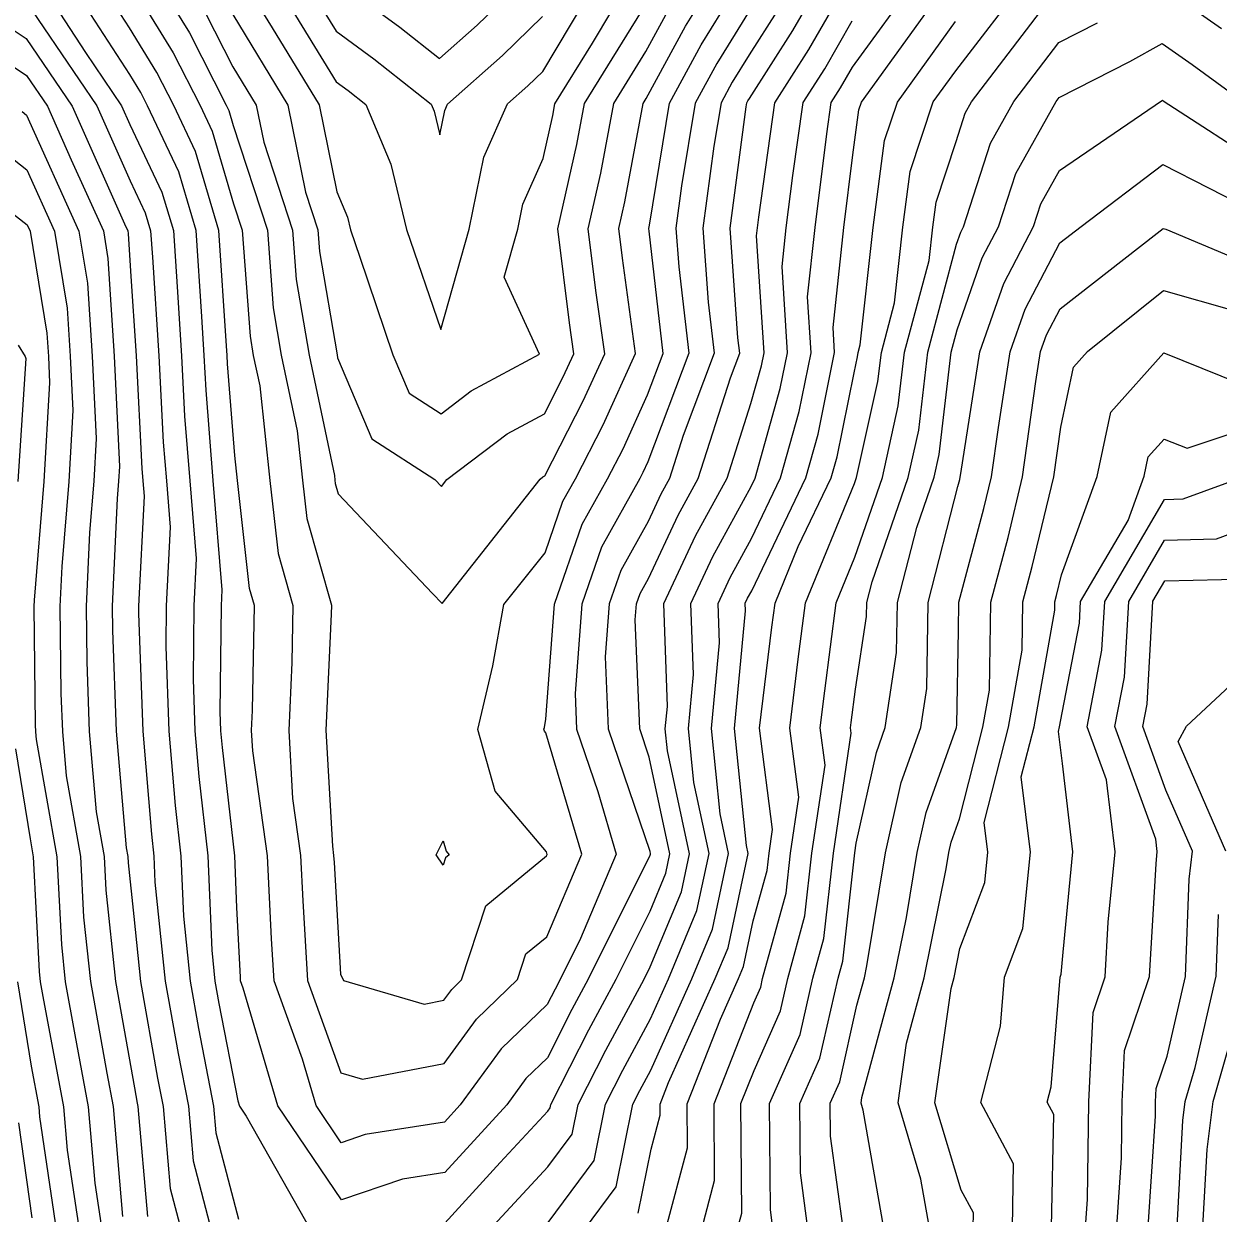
# Model space of a CAD drawing. Extents: x 42655 to 43811, y -141820 to -141156.
# Drawn here: x 43493.8 to 43552.6, y -141244.4 to -141185.8 of the extents above; entities that cross this region are included whole.
import ezdxf

# ---------------------------------------------------------------- set-up
doc = ezdxf.new("R2010")
doc.units = 0
doc.layers.add('ZE_HICN', color=7, linetype='Continuous')
doc.layers.add('ZE_LWCN', color=7, linetype='Continuous')

msp = doc.modelspace()

# ---------------------------------------------------------------- linework, layer by layer
at = {"layer": 'ZE_HICN'}
for points in [[(43492.395, -141183.744), (43493.908, -141184.752), (43497.397, -141189.883), (43499.037, -141193.567), (43499.781, -141195.143), (43500.044, -141196.033), (43500.131, -141197.336), (43500.454, -141202.194), (43500.667, -141206.455), (43500.819, -141208.355), (43501.006, -141210.64), (43500.81, -141214.518), (43500.789, -141216.507), (43500.939, -141220.68), (43501.247, -141224.342), (43501.533, -141226.84), (43501.656, -141229.802), (43501.988, -141233), (43502.401, -141235.326), (43503.147, -141239.157), (43503.262, -141240.471), (43504.368, -141244.733)], [(43500.371, -141183.706), (43501.953, -141186.288), (43503.771, -141189.853), (43503.894, -141190.113), (43504.113, -141190.853), (43505.8, -141196.006), (43506.08, -141199.835), (43506.476, -141202.165), (43507.259, -141205.886), (43507.523, -141208.323), (43507.733, -141210.21), (43508.952, -141214.479), (43508.944, -141214.928), (43508.683, -141220.643), (43508.998, -141226.356), (43509.061, -141226.804), (43509.079, -141227.16), (43509.399, -141232.657), (43509.554, -141232.964), (43513.519, -141234.126), (43514.493, -141233.937), (43514.878, -141233.409), (43515.368, -141232.937), (43516.553, -141229.291), (43519.547, -141226.834), (43519.581, -141226.754), (43519.546, -141226.637), (43517.025, -141223.641), (43516.158, -141220.608), (43516.908, -141217.462), (43517.453, -141214.439), (43519.477, -141211.903), (43520.361, -141209.349), (43520.97, -141208.259), (43522.337, -141205.592), (43523.939, -141202.083), (43523.289, -141197.384), (43523.108, -141195.924), (43523.402, -141194.613), (43524.315, -141189.756), (43524.459, -141189.523), (43526.397, -141185.952), (43527.867, -141183.576)], [(43507.633, -141183.672), (43509.179, -141186.195), (43511.048, -141187.562), (43513.865, -141189.805), (43514.006, -141190.142), (43514.291, -141191.315), (43514.534, -141190.103), (43514.668, -141189.801), (43517.387, -141187.398), (43519.351, -141185.481)], [(43516.745, -141245.256), (43519.62, -141242.147), (43520.82, -141240.536), (43521.113, -141239.072), (43522.473, -141236.392), (43524.361, -141232.894), (43524.661, -141232.29), (43526.192, -141228.598), (43526.591, -141226.721), (43525.512, -141221.655), (43525.402, -141220.564), (43525.504, -141219.468), (43525.326, -141214.401), (43526.897, -141211.061), (43528.445, -141208.224), (43529.618, -141204.547), (43530.137, -141202.693), (43530.267, -141202.053), (43529.903, -141196.284), (43529.945, -141195.892), (43530.012, -141195.361), (43530.799, -141189.725), (43532.473, -141187.112), (43534.527, -141183.544)], [(43527.196, -141245.206), (43527.828, -141242.815), (43527.802, -141239.04), (43529.758, -141234.068), (43530.102, -141233.289), (43530.198, -141232.866), (43531.351, -141228.659), (43531.57, -141226.697), (43531.981, -141223.944), (43531.534, -141220.535), (43531.956, -141217.13), (43532.314, -141214.368), (43534.725, -141208.484), (43534.825, -141208.194), (43535.878, -141203.452), (43536.046, -141202.025), (43536.697, -141199.582), (43537.113, -141195.858), (43537.473, -141193.11), (43538.607, -141189.688), (43539.716, -141188.154), (43543.28, -141183.503)], [(43536.176, -141245.163), (43535.153, -141239.348), (43535.051, -141239.006), (43535.089, -141238.738), (43536.683, -141232.836), (43537.281, -141229.859), (43537.814, -141226.668), (43538.254, -141224.685), (43539.747, -141220.496), (43539.766, -141220.371), (43539.847, -141215.702), (43539.872, -141214.333), (43541.099, -141209.715), (43541.471, -141208.162), (43541.812, -141205.723), (43542.393, -141201.995), (43543.129, -141199.895), (43544.844, -141196.632), (43545.892, -141195.816), (43549.914, -141192.763), (43554.423, -141195.06)], [(43491.026, -141193.453), (43493.96, -141195.738), (43494.105, -141196.061), (43494.932, -141201.073), (43495.006, -141202.22), (43495.069, -141203.518), (43494.781, -141208.383), (43494.308, -141214.233), (43494.293, -141214.548), (43494.357, -141220.371), (43494.369, -141220.711), (43494.403, -141221.102), (43495.423, -141226.868), (43495.647, -141231.189), (43495.84, -141233.029), (43496.309, -141235.644), (43496.972, -141239.187), (43497.296, -141242.955), (43497.65, -141245.346)], [(43546.107, -141245.116), (43546.197, -141243.749), (43546.276, -141238.953), (43546.478, -141234.55), (43547.069, -141232.786), (43547.228, -141230.091), (43547.562, -141226.621), (43547.14, -141223.089), (43546.188, -141220.465), (43546.915, -141216.692), (43547.051, -141214.298), (43549.992, -141209.266), (43550.922, -141209.243), (43554.015, -141208.103)]]:
    msp.add_lwpolyline(points, dxfattribs=at)
at = {"layer": 'ZE_LWCN'}
for points in [[(43489.703, -141183.757), (43493.916, -141186.564), (43496.177, -141189.889), (43498.76, -141195.692), (43498.917, -141196.039), (43498.939, -141196.173), (43499.059, -141198.032), (43499.335, -141202.199), (43499.613, -141207.744), (43499.663, -141208.36), (43499.723, -141209.101), (43499.45, -141214.524), (43499.446, -141214.896), (43499.654, -141220.686), (43500.081, -141225.767), (43500.205, -141226.846), (43500.258, -141228.125), (43500.765, -141233.006), (43501.396, -141236.556), (43501.903, -141239.163), (43502.138, -141241.846), (43503.039, -141245.32)], [(43494.552, -141183.734), (43496.827, -141187.245), (43498.617, -141189.877), (43499.024, -141190.791), (43500.604, -141194.137), (43501.163, -141196.028), (43501.346, -141198.794), (43501.572, -141202.189), (43501.721, -141205.167), (43501.975, -141208.349), (43502.288, -141212.178), (43502.17, -141214.511), (43502.132, -141218.118), (43502.224, -141220.674), (43502.412, -141222.916), (43502.862, -141226.833), (43503.054, -141231.48), (43503.211, -141232.994), (43503.407, -141234.096), (43504.34, -141238.889), (43504.417, -141239.151), (43504.751, -141239.643), (43507.958, -141245.297)], [(43530.905, -141185.232), (43529.536, -141187.369), (43528.702, -141188.717), (43528.148, -141189.737), (43527.798, -141191.871), (43527.259, -141195.904), (43527.521, -141199.555), (43527.809, -141202.064), (43526.288, -141206.114), (43525.61, -141208.237), (43525.188, -141209.011), (43524.557, -141210.353), (43523.209, -141212.765), (43522.638, -141214.414), (43522.44, -141217.018), (43522.583, -141220.577), (43524.634, -141226.591), (43524.664, -141226.73), (43524.658, -141226.758), (43524.635, -141226.812), (43521.603, -141232.907), (43520.803, -141234.389), (43519.594, -141236.772), (43518.533, -141237.793), (43517.588, -141239.089), (43514.533, -141242.433), (43512.456, -141242.758), (43509.451, -141243.771), (43506.308, -141239.142), (43504.605, -141233.34), (43504.477, -141232.988), (43504.466, -141232.801), (43504.295, -141229.364), (43504.19, -141226.827), (43503.578, -141221.491), (43503.509, -141220.668), (43503.475, -141219.73), (43503.531, -141214.505), (43503.571, -141213.717), (43503.132, -141208.344), (43502.775, -141203.878), (43502.69, -141202.183), (43502.562, -141200.252), (43502.281, -141196.023), (43501.426, -141193.131), (43499.887, -141189.871), (43499.555, -141189.221), (43499.013, -141188.335), (43496.026, -141183.727)], [(43529.526, -141185.222), (43527.934, -141187.795), (43526.876, -141189.743), (43526.207, -141193.816), (43525.927, -141195.911), (43526.063, -141197.806), (43526.553, -141202.07), (43524.543, -141207.419), (43524.302, -141207.948), (43524.15, -141208.244), (43522.26, -141211.626), (43521.292, -141214.421), (43520.957, -141218.832), (43521.027, -141220.585), (43522.076, -141223.661), (43522.984, -141226.738), (43521.227, -141230.898), (43520.224, -141232.914), (43519.968, -141233.387), (43519.582, -141234.149), (43517.315, -141236.332), (43515.297, -141239.1), (43514.521, -141239.948), (43510.622, -141240.558), (43509.438, -141240.957), (43508.2, -141239.133), (43507.529, -141236.848), (43506.123, -141232.981), (43506.004, -141230.921), (43505.8, -141226.819), (43505.077, -141221.652), (43505.022, -141220.66), (43505.068, -141219.668), (43505.155, -141214.497), (43504.915, -141213.657), (43504.323, -141208.338), (43504.19, -141207.106), (43503.829, -141202.589), (43503.808, -141202.178), (43503.777, -141201.71), (43503.399, -141196.017), (43502.249, -141192.125), (43501.182, -141189.865), (43500.355, -141188.243), (43499.002, -141186.035), (43497.501, -141183.72)], [(43498.991, -141183.736), (43501.154, -141187.266), (43502.477, -141189.859), (43503.071, -141191.119), (43504.131, -141194.704), (43504.559, -141196.012), (43504.941, -141201.229), (43505.101, -141202.172), (43505.418, -141203.678), (43505.923, -141208.331), (43506.324, -141211.934), (43507.053, -141214.488), (43507.006, -141217.298), (43506.853, -141220.652), (43507.038, -141224.004), (43507.43, -141226.812), (43507.541, -141229.04), (43507.77, -141232.973), (43509.422, -141237.518), (43510.49, -141237.831), (43514.508, -141237.049), (43516.096, -141234.87), (43518.118, -141232.924), (43518.529, -141231.661), (43519.566, -141230.81), (43521.283, -141226.746), (43519.519, -141220.768), (43519.445, -141220.68), (43519.42, -141220.592), (43519.442, -141220.501), (43519.515, -141220.092), (43519.946, -141214.427), (43521.311, -141210.487), (43522.56, -141208.252), (43523.32, -141206.77), (43524.528, -141204.123), (43525.297, -141202.076), (43524.605, -141196.057), (43524.595, -141195.917), (43524.616, -141195.762), (43525.604, -141189.749), (43527.166, -141186.874), (43529.21, -141183.57)], [(43504.595, -141183.686), (43506.034, -141186.034), (43508.345, -141189.831), (43509.216, -141194.118), (43509.737, -141195.363), (43509.889, -141195.987), (43510.352, -141197.341), (43511.979, -141202.139), (43512.779, -141204.04), (43514.356, -141205.054), (43515.842, -141203.927), (43519.201, -141202.105), (43517.458, -141198.318), (43518.135, -141195.947), (43518.381, -141194.718), (43519.384, -141192.467), (43519.856, -141190.36), (43519.966, -141189.776), (43521.812, -141186.795), (43523.715, -141183.596)], [(43506.114, -141183.679), (43509.19, -141188.7), (43509.771, -141189.124), (43510.645, -141189.82), (43511.872, -141192.753), (43512.654, -141195.973), (43514.336, -141200.896), (43515.746, -141195.959), (43516.458, -141192.411), (43517.626, -141189.787), (43518.635, -141188.896), (43519.364, -141188.184), (43522.09, -141183.603)], [(43509.167, -141183.69), (43512.326, -141186), (43514.273, -141187.55), (43516.139, -141185.901), (43518.476, -141183.621)], [(43514.545, -141244.918), (43517.27, -141241.935), (43519.607, -141239.408), (43519.735, -141239.235), (43519.767, -141239.079), (43521.638, -141235.39), (43522.982, -141232.901), (43524.648, -141229.551), (43525.425, -141227.678), (43525.627, -141226.725), (43524.612, -141221.958), (43524.139, -141220.57), (43523.924, -141215.203), (43523.984, -141214.408), (43524.159, -141213.904), (43524.571, -141213.167), (43526.042, -141210.036), (43527.027, -141208.231), (43528.608, -141203.276), (43529.066, -141202.058), (43528.979, -141201.304), (43528.591, -141195.898), (43529.388, -141189.925), (43529.42, -141189.731), (43529.471, -141189.639), (43529.547, -141189.516), (43531.689, -141186.172), (43533.198, -141183.551)], [(43521.427, -141245.233), (43522.988, -141243.137), (43523.805, -141239.059), (43524.142, -141238.394), (43524.685, -141237.388), (43526.713, -141232.883), (43527.727, -141230.439), (43528.518, -141226.712), (43528.103, -141224.763), (43527.679, -141220.553), (43528.072, -141216.328), (43528.004, -141214.389), (43528.605, -141213.11), (43529.649, -141211.197), (43531.082, -141208.212), (43532.001, -141204.929), (43532.585, -141202.042), (43532.411, -141199.293), (43532.78, -141195.878), (43533.362, -141191.264), (43533.579, -141189.712), (43534.04, -141188.992), (43534.627, -141187.972), (43537.864, -141183.529)], [(43528.962, -141245.198), (43529.167, -141244.422), (43529.13, -141239.034), (43529.773, -141237.399), (43531.075, -141234.456), (43531.436, -141232.861), (43532.281, -141229.775), (43532.626, -141226.692), (43533.272, -141222.366), (43533.031, -141220.528), (43533.258, -141218.692), (43533.819, -141214.361), (43534.742, -141212.109), (43536.097, -141208.188), (43536.881, -141204.656), (43537.192, -141202.02), (43538.395, -141197.506), (43538.58, -141195.851), (43538.739, -141194.63), (43539.733, -141191.631), (43540.183, -141190.234), (43540.495, -141189.679), (43544.785, -141184.039)], [(43549.873, -141184.004), (43552.813, -141186.071)], [(43502.752, -141185.311), (43504.099, -141187.951), (43505.252, -141189.846), (43505.623, -141191.668), (43507.041, -141196), (43507.22, -141198.442), (43507.852, -141202.159), (43509.099, -141208.094), (43509.123, -141208.316), (43509.142, -141208.487), (43509.287, -141208.992), (43513.935, -141213.895), (43514.4, -141214.396), (43519.23, -141208.268), (43519.371, -141208.161), (43519.459, -141208.113), (43521.355, -141204.413), (43522.416, -141202.09), (43521.986, -141198.979), (43521.607, -141195.931), (43522.22, -141193.195), (43522.865, -141189.762), (43524.448, -141187.206), (43525.629, -141185.03)], [(43504.087, -141185.383), (43506.799, -141189.839), (43507.669, -141194.124), (43508.282, -141195.994), (43508.359, -141197.049), (43509.227, -141202.152), (43509.255, -141202.286), (43510.939, -141206.29), (43514.053, -141208.292), (43514.373, -141208.636), (43514.646, -141208.289), (43517.607, -141206.044), (43519.444, -141205.047), (43520.373, -141203.235), (43520.892, -141202.097), (43520.682, -141200.573), (43520.106, -141195.938), (43521.038, -141191.778), (43521.416, -141189.769), (43524.437, -141184.89)], [(43524.072, -141244.437), (43524.704, -141241.284), (43525.149, -141239.602), (43525.145, -141239.053), (43525.562, -141237.993), (43527.864, -141232.877), (43528.494, -141231.359), (43529.482, -141226.707), (43529.399, -141226.317), (43528.817, -141220.548), (43529.356, -141214.758), (43529.343, -141214.382), (43529.459, -141214.135), (43529.661, -141213.765), (43532.329, -141208.206), (43532.934, -141206.047), (43533.744, -141202.036), (43533.665, -141200.798), (43534.197, -141195.871), (43534.648, -141192.301), (43534.94, -141190.071), (43535.061, -141189.705), (43538.315, -141185.207)], [(43519.633, -141244.886), (43521.904, -141241.836), (43522.459, -141239.066), (43523.308, -141237.393), (43524.673, -141234.863), (43525.562, -141232.888), (43526.959, -141229.519), (43527.555, -141226.716), (43526.808, -141223.209), (43526.541, -141220.558), (43526.788, -141217.898), (43526.665, -141214.395), (43527.751, -141212.085), (43529.637, -141208.629), (43529.835, -141208.217), (43531.069, -141203.811), (43531.426, -141202.047), (43531.157, -141197.789), (43531.363, -141195.885), (43531.687, -141193.312), (43532.189, -141189.718), (43533.256, -141188.052), (43534.616, -141185.69)], [(43525.429, -141245.214), (43526.488, -141241.208), (43526.473, -141239.047), (43528.117, -141234.868), (43529.015, -141232.872), (43529.261, -141232.28), (43529.739, -141230.031), (43530.421, -141227.543), (43530.515, -141226.702), (43530.691, -141225.522), (43530.038, -141220.542), (43530.654, -141215.568), (43530.808, -141214.375), (43531.953, -141211.582), (43533.576, -141208.2), (43533.866, -141207.166), (43534.699, -141203.04), (43534.875, -141202.248), (43534.9, -141202.031), (43534.999, -141201.658), (43535.647, -141195.865), (43536.206, -141191.591), (43536.834, -141189.696), (43539.705, -141185.728)], [(43530.707, -141245.189), (43530.58, -141244.253), (43530.542, -141239.027), (43532.048, -141235.623), (43532.674, -141232.855), (43533.212, -141230.891), (43533.681, -141226.687), (43534.562, -141220.788), (43534.527, -141220.521), (43534.56, -141220.254), (43534.773, -141218.615), (43535.316, -141215.033), (43535.328, -141214.354), (43535.588, -141213.335), (43537.369, -141208.182), (43537.885, -141205.859), (43538.338, -141202.014), (43539.757, -141196.689), (43539.964, -141196.098), (43540.098, -141195.843), (43541.425, -141191.724), (43542.58, -141189.669), (43544.798, -141186.754), (43546.695, -141185.791)], [(43491.085, -141186.485), (43493.925, -141188.377), (43494.957, -141189.895), (43496.136, -141192.544), (43497.714, -141196.044), (43497.937, -141197.398), (43498.246, -141202.204), (43498.511, -141207.647), (43498.468, -141208.366), (43498.398, -141209.23), (43498.147, -141214.53), (43498.16, -141215.719), (43498.344, -141220.692), (43498.84, -141226.425), (43498.916, -141226.852), (43498.932, -141227.172), (43499.209, -141229.809), (43499.542, -141233.012), (43500.39, -141237.786), (43500.659, -141239.169), (43501.014, -141243.221), (43501.56, -141245.327)], [(43532.432, -141245.181), (43532.059, -141242.444), (43532.034, -141239.02), (43533.021, -141236.79), (43533.912, -141232.849), (43534.142, -141232.007), (43534.737, -141226.682), (43534.808, -141226.203), (43535.8, -141221.741), (43536.238, -141220.512), (43536.799, -141216.812), (43536.842, -141214.347), (43537.788, -141210.645), (43538.641, -141208.176), (43538.888, -141207.063), (43539.484, -141202.009), (43539.777, -141200.91), (43541.019, -141197.364), (43541.822, -141195.835), (43542.667, -141193.214), (43544.665, -141189.659), (43544.81, -141189.468), (43548.289, -141187.703), (43549.886, -141186.805), (43551.363, -141187.844), (43553.792, -141189.616)], [(43534.157, -141245.173), (43533.538, -141240.635), (43533.526, -141239.013), (43533.994, -141237.957), (43534.846, -141234.184), (43535.209, -141232.843), (43535.328, -141232.247), (43536.258, -141226.675), (43537.027, -141223.213), (43537.992, -141220.504), (43538.282, -141218.591), (43538.356, -141214.34), (43539.813, -141208.635), (43539.907, -141208.285), (43539.934, -141208.17), (43539.959, -141207.989), (43540.893, -141202.002), (43542.074, -141198.629), (43543.547, -141195.827), (43543.909, -141194.703), (43544.828, -141193.07), (43549.845, -141189.635), (43549.883, -141189.615), (43549.899, -141189.606), (43549.914, -141189.617), (43549.938, -141189.634), (43555.003, -141192.919)], [(43493.717, -141190.163), (43493.934, -141190.332), (43496.511, -141196.05), (43496.935, -141198.623), (43497.166, -141202.21), (43497.364, -141206.271), (43497.239, -141208.372), (43497.035, -141210.898), (43496.862, -141214.536), (43496.893, -141217.27), (43497.019, -141220.698), (43497.361, -141224.651), (43497.751, -141226.857), (43497.837, -141228.511), (43498.31, -141233.018), (43499.249, -141238.255), (43499.384, -141239.016), (43499.415, -141239.175), (43499.89, -141244.596)], [(43492.371, -141191.808), (43493.947, -141193.035), (43495.308, -141196.056), (43495.934, -141199.848), (43496.086, -141202.215), (43496.216, -141204.895), (43496.01, -141208.378), (43495.671, -141212.565), (43495.578, -141214.542), (43495.625, -141218.821), (43495.694, -141220.705), (43495.882, -141222.877), (43496.587, -141226.863), (43496.742, -141229.85), (43497.075, -141233.023), (43497.884, -141237.533), (43498.192, -141239.181), (43498.657, -141244.587)], [(43538.417, -141245.153), (43537.996, -141242.758), (43536.868, -141238.998), (43537.289, -141236.048), (43538.158, -141232.829), (43539.235, -141227.47), (43539.37, -141226.66), (43539.482, -141226.157), (43539.891, -141225.008), (43541.044, -141220.49), (43541.368, -141218.663), (43541.447, -141214.325), (43542.292, -141211.146), (43543.008, -141208.155), (43543.665, -141203.456), (43543.894, -141201.988), (43544.184, -141201.161), (43544.86, -141199.875), (43549.635, -141196.155), (43549.929, -141195.919), (43550.062, -141195.957), (43555.027, -141198.044)], [(43540.567, -141245.143), (43540.582, -141244.418), (43539.978, -141243.297), (43538.685, -141238.989), (43539.488, -141233.358), (43539.633, -141232.822), (43539.921, -141231.387), (43541.14, -141228.147), (43541.286, -141226.651), (43541.108, -141225.178), (43542.306, -141220.484), (43542.979, -141216.693), (43543.022, -141214.318), (43543.485, -141212.577), (43544.546, -141208.148), (43544.887, -141205.702), (43545.514, -141202.756), (43546.209, -141201.977), (43549.944, -141198.97), (43553.407, -141199.969)], [(43493.525, -141201.667), (43493.867, -141202.225), (43493.902, -141202.333), (43493.503, -141208.39)], [(43542.501, -141245.133), (43542.565, -141241.991), (43540.942, -141238.978), (43541.925, -141235.216), (43542.116, -141232.81), (43543.022, -141230.404), (43543.389, -141226.641), (43542.941, -141222.937), (43543.569, -141220.478), (43544.59, -141214.722), (43544.597, -141214.31), (43544.678, -141214.008), (43544.922, -141212.988), (43546.68, -141208.138), (43547.355, -141204.964), (43549.958, -141202.044), (43553.716, -141203.562)], [(43544.436, -141245.124), (43544.549, -141239.565), (43544.224, -141238.963), (43544.421, -141238.21), (43544.852, -141232.797), (43544.903, -141232.661), (43545.01, -141231.564), (43545.485, -141226.631), (43544.966, -141222.284), (43544.774, -141220.695), (43544.831, -141220.472), (43544.954, -141219.779), (43545.805, -141215.36), (43545.865, -141214.304), (43548.204, -141210.302), (43548.993, -141208.127), (43549.195, -141207.172), (43549.978, -141206.294), (43551.108, -141206.751), (43555.062, -141205.434)], [(43547.649, -141245.109), (43547.872, -141241.7), (43547.917, -141238.945), (43548.033, -141236.416), (43549.252, -141232.776), (43549.581, -141227.214), (43549.639, -141226.612), (43549.565, -141225.999), (43547.556, -141220.459), (43548.025, -141218.024), (43548.237, -141214.293), (43550.002, -141211.273), (43552.562, -141211.211), (43555.085, -141210.28)], [(43549.191, -141245.102), (43549.547, -141239.652), (43549.559, -141238.937), (43549.589, -141238.282), (43550.122, -141236.688), (43551.028, -141232.768), (43551.217, -141227.979), (43551.375, -141226.603), (43550.06, -141223.586), (43548.924, -141220.452), (43549.135, -141219.355), (43549.423, -141214.287), (43550.011, -141213.281), (43554.202, -141213.178)], [(43553.022, -141226.596), (43550.668, -141221.194), (43551.086, -141220.442), (43555.116, -141216.672)], [(43493.386, -141221.559), (43494.103, -141225.994), (43494.258, -141226.874), (43494.552, -141232.528), (43494.606, -141233.035), (43494.735, -141233.755), (43495.752, -141239.192), (43495.935, -141241.322), (43496.532, -141245.351)], [(43514.461, -141227.278), (43514.108, -141226.78), (43514.456, -141226.081), (43514.604, -141226.601), (43514.752, -141226.777), (43514.577, -141226.921), (43514.461, -141227.278)], [(43550.629, -141245.095), (43550.905, -141239.86), (43551.022, -141238.93), (43551.503, -141237.259), (43552.542, -141232.761), (43552.662, -141229.713)], [(43493.483, -141233.04), (43494.156, -141237.19), (43494.531, -141239.198), (43494.574, -141239.69), (43495.413, -141245.357)], [(43551.892, -141245.089), (43552.092, -141241.285), (43552.39, -141238.924), (43553.611, -141234.681)], [(43493.534, -141239.972), (43494.191, -141244.66)]]:
    msp.add_lwpolyline(points, dxfattribs=at)

doc.saveas('drawing.dxf')
